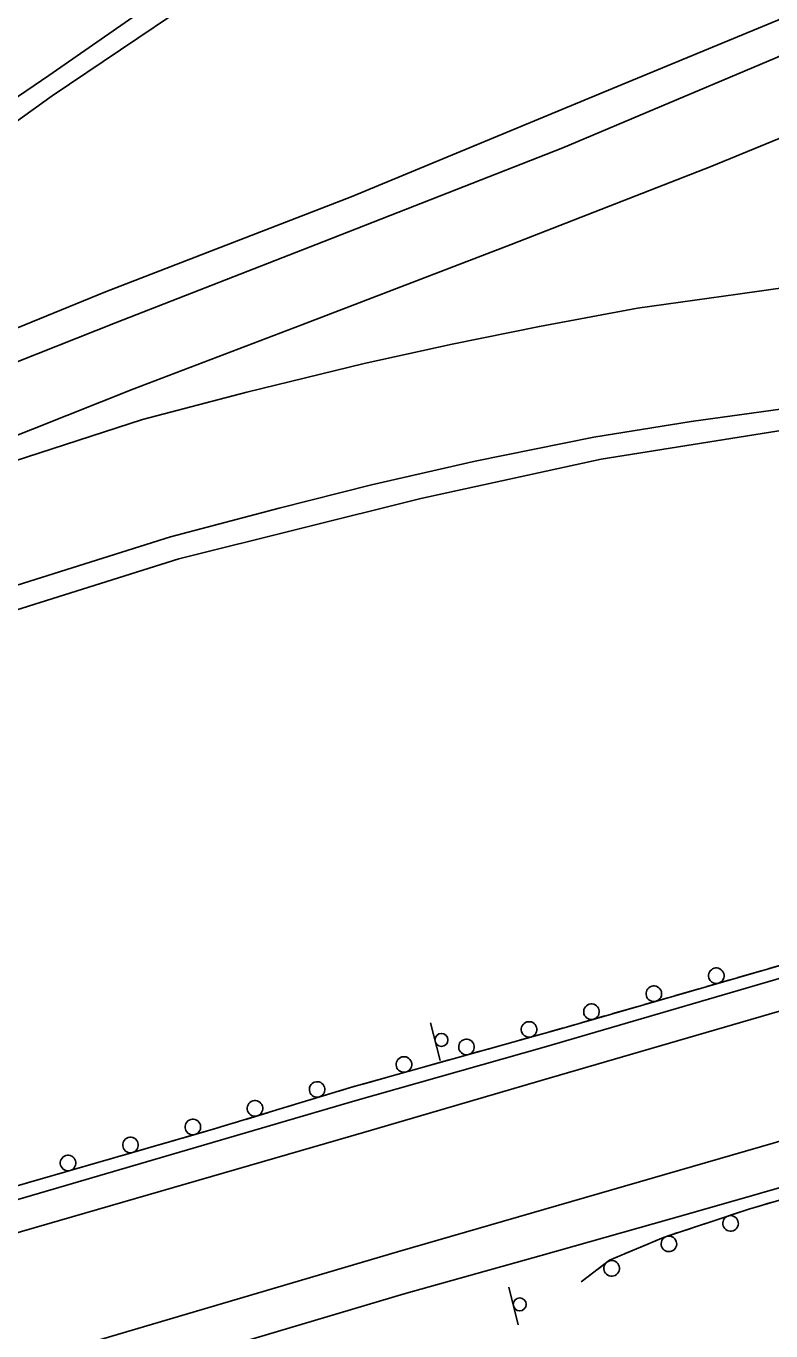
# Model space of a CAD drawing. Extents: x 1722896 to 1754269, y 648279 to 666297.
# Drawn here: x 1752901.2 to 1753044.5, y 653353.8 to 653605.1 of the extents above; entities that cross this region are included whole.
import ezdxf

# ---------------------------------------------------------------- set-up
doc = ezdxf.new("R2010")
doc.units = 0
for name, color, linetype in [('DESIGN - PUBLIC HEARING - Shapes', 7, 'Continuous'), ('DESIGN - SCRATCH - User 1', 7, 'Continuous'), ('SURVEY - CENTERLINE - Preliminary Text', 7, 'Continuous')]:
    doc.layers.add(name, color=color, linetype=linetype)

msp = doc.modelspace()

# ---------------------------------------------------------------- linework, layer by layer
at = {"layer": 'DESIGN - PUBLIC HEARING - Shapes'}
for p, q in [((1752980.88, 653405.9), (1752978.98, 653413.16)), ((1752995.89, 653355.01), (1752994.07, 653362.28))]:
    msp.add_line(p, q, dxfattribs=at)
for centre in [(1752981.11, 653409.86), (1752996.17, 653358.96)]:
    msp.add_circle(centre, 1.25, dxfattribs=at)
at = {"layer": 'DESIGN - SCRATCH - User 1'}
for points in [[(1753231.9, 653480.1), (1753188.85, 653465.85), (1753137.51, 653450.77), (1753098.06, 653438.93), (1753056.47, 653427.14), (1753004.72, 653412.22), (1752963.59, 653400.71)], [(1753008, 653363.31), (1753013.42, 653367.44), (1753023.84, 653371.84), (1753040.26, 653377.3), (1753058.66, 653382.66), (1753085.33, 653390.36), (1753122.39, 653401.08), (1753155.2, 653410.88), (1753215.61, 653429.94), (1753246.06, 653439.62)], [(1753048.62, 653424.88), (1753044.2, 653423.61)], [(1753040.4, 653422.51), (1753038.14, 653421.86)], [(1753042.66, 653423.16), (1753040.4, 653422.51)], [(1753030.65, 653419.7), (1753028.39, 653419.05)], [(1753036.61, 653421.42), (1753032.19, 653420.14)], [(1753024.59, 653417.95), (1753020.18, 653416.68)], [(1753028.39, 653419.05), (1753026.13, 653418.4)], [(1753012.58, 653414.49), (1753008.17, 653413.22)], [(1753016.38, 653415.59), (1753014.12, 653414.94)], [(1753018.64, 653416.24), (1753016.38, 653415.59)], [(1753004.37, 653412.13), (1753002.1, 653411.49)], [(1753006.63, 653412.77), (1753004.72, 653412.22), (1753004.37, 653412.13)], [(1752994.59, 653409.39), (1752992.33, 653408.76)], [(1753000.56, 653411.06), (1752996.14, 653409.82)], [(1752988.53, 653407.69), (1752984.1, 653406.45)], [(1752992.33, 653408.76), (1752990.07, 653408.12)], [(1752976.49, 653404.32), (1752972.06, 653403.08)], [(1752980.29, 653405.39), (1752978.03, 653404.75)], [(1752982.56, 653406.02), (1752980.29, 653405.39)], [(1752968.26, 653402.02), (1752965.99, 653401.38)], [(1752970.52, 653402.65), (1752968.26, 653402.02)], [(1752963.59, 653400.71), (1752937.2, 653392.68), (1752887.42, 653378.32), (1752838.19, 653364.21), (1752784.84, 653349.09), (1752728.83, 653332.92), (1752678.65, 653318.85), (1752624.97, 653303.22), (1752585.5, 653291.96), (1752530.24, 653276.47), (1752485.97, 653263.78), (1752440.82, 653251.54), (1752389.27, 653236.21), (1752344.08, 653223.27), (1752299.72, 653210.53), (1752274.14, 653203.72), (1752262.58, 653201.31), (1752254.32, 653200.31), (1752249.35, 653200.11), (1752246.36, 653200.44)], [(1752959.81, 653399.56), (1752955.41, 653398.22)], [(1752963.59, 653400.71), (1752961.34, 653400.03)], [(1752964.45, 653400.95), (1752963.59, 653400.71)], [(1752951.63, 653397.07), (1752949.38, 653396.38)], [(1752953.88, 653397.75), (1752951.63, 653397.07)], [(1752947.85, 653395.92), (1752943.45, 653394.58)], [(1752935.89, 653392.3), (1752931.47, 653391.02)], [(1752939.67, 653393.43), (1752937.42, 653392.74)], [(1752941.92, 653394.11), (1752939.67, 653393.43)], [(1752927.67, 653389.93), (1752925.41, 653389.28)], [(1752929.93, 653390.58), (1752927.67, 653389.93)], [(1752917.92, 653387.11), (1752915.66, 653386.46)], [(1752923.88, 653388.83), (1752919.46, 653387.56)], [(1752911.86, 653385.37), (1752907.45, 653384.09)], [(1752915.66, 653386.46), (1752913.4, 653385.81)], [(1752903.65, 653383), (1752901.39, 653382.35)], [(1752905.91, 653383.65), (1752903.65, 653383)], [(1753034.11, 653375.26), (1753038.48, 653376.71)], [(1753040, 653377.21), (1753040.26, 653377.3), (1753042.25, 653377.88)], [(1753042.25, 653377.88), (1753044.5, 653378.54)], [(1753030.36, 653374.01), (1753032.59, 653374.75)], [(1753022.3, 653371.19), (1753023.84, 653371.84), (1753026.61, 653372.77)], [(1753028.13, 653373.27), (1753030.36, 653374.01)], [(1753016.49, 653368.74), (1753018.66, 653369.65)], [(1753018.66, 653369.65), (1753020.82, 653370.57)], [(1753011.14, 653365.7), (1753013.42, 653367.44), (1753015.02, 653368.11)], [(1753008, 653363.31), (1753009.87, 653364.73)]]:
    msp.add_lwpolyline(points, dxfattribs=at)
for centre, start, end in [((1753034, 653422.23), 39.3445, 39.3347), ((1753021.99, 653418.76), 39.3445, 39.3347), ((1753009.98, 653415.3), 39.3445, 39.3347), ((1752997.97, 653411.89), 38.8986, 38.8888), ((1752985.93, 653408.52), 38.8986, 38.8888), ((1752973.89, 653405.15), 38.8986, 38.8888), ((1752957.19, 653400.33), 40.1958, 40.1859), ((1752945.23, 653396.69), 40.1958, 40.1859), ((1752933.28, 653393.11), 39.3527, 39.3429), ((1752921.27, 653389.64), 39.3527, 39.3429), ((1752909.26, 653386.18), 39.3527, 39.3429), ((1753036.75, 653374.55), 221.6454, 221.6356), ((1753024.88, 653370.61), 221.6454, 221.6356), ((1753013.86, 653365.89), 240.5714, 240.5616)]:
    msp.add_arc(centre, 1.5, start, end, dxfattribs=at)
at = {"layer": 'SURVEY - CENTERLINE - Preliminary Text'}
for points in [[(1752918.41, 653547.92), (1752958.46, 653563.56), (1753004.48, 653581.64), (1753045.32, 653598.88), (1753079.85, 653614.17), (1753116.9, 653632.45), (1753151.8, 653650.82), (1753183.79, 653669.36), (1753217.1, 653690.62), (1753252.34, 653715.57), (1753287.08, 653743), (1753325.17, 653776.39), (1753355.31, 653805.37), (1753382.08, 653833.88), (1753411.42, 653868.19), (1753437.93, 653903.19), (1753463.52, 653941.2)], [(1752921.9, 653535.19), (1752954.25, 653547.52), (1752994.51, 653562.99), (1753033.16, 653578.12), (1753067.02, 653592), (1753093.25, 653603.56), (1753116.3, 653614.85), (1753143.05, 653628.56), (1753170.06, 653643.46), (1753191.4, 653655.9), (1753214.68, 653670.29), (1753239.15, 653687.02), (1753264.79, 653706.03), (1753293.19, 653728.08), (1753321.22, 653751.99), (1753348.89, 653777.43), (1753377.96, 653807.09), (1753403.08, 653834.81), (1753431.09, 653868.14), (1753449.22, 653891.7), (1753463.63, 653911.61)], [(1752916.49, 653553.91), (1752963.72, 653572.2), (1753014.05, 653593.02), (1753045.82, 653606.21), (1753082.96, 653623.23), (1753116.64, 653639.78), (1753151.88, 653658.58), (1753177.69, 653673.36), (1753201.25, 653687.87), (1753228.53, 653706.2), (1753253.45, 653724.63), (1753278.42, 653744.14), (1753305.48, 653767.16), (1753329.68, 653789.75), (1753363.83, 653823.41), (1753378.83, 653840.01), (1753397.22, 653861.21)], [(1752905.56, 653595.56), (1752937.04, 653617.49)], [(1752906.22, 653591.6), (1752932.52, 653609.33)], [(1752905.56, 653595.56), (1752869.28, 653570.87), (1752825.78, 653544.92), (1752787.12, 653523.34), (1752752.62, 653505.3), (1752700.45, 653480.39), (1752644.61, 653454.9), (1752600.01, 653435.44), (1752532.1, 653407.08), (1752479.5, 653384.91), (1752459.02, 653376.42), (1752461.44, 653370.6), (1752524.33, 653394.3), (1752574.55, 653414.09), (1752633.02, 653436.6), (1752697.08, 653461.31), (1752765.65, 653487.96), (1752827.76, 653511.98), (1752918.41, 653547.92)], [(1752906.22, 653591.6), (1752882.16, 653574.38), (1752829.41, 653542.57), (1752814.61, 653533.77), (1752769, 653508.61), (1752755.67, 653502.41), (1752761.31, 653492.99), (1752816.51, 653514.03), (1752861.39, 653531.4), (1752916.49, 653553.91)], [(1752923.58, 653529.3), (1752943.66, 653534.57), (1752966.27, 653540.12), (1752983.2, 653543.81), (1752999.96, 653547.23), (1753018.84, 653550.73), (1753038.13, 653553.43), (1753058.58, 653556.33), (1753084.6, 653558.89), (1753109.12, 653560.47), (1753136.37, 653561.05), (1753167.23, 653560.41), (1753196.53, 653558.81), (1753223.76, 653556.47), (1753248.8, 653552.94), (1753276.78, 653548.52), (1753304.49, 653542.73), (1753334.88, 653535.35), (1753357.56, 653528.7)], [(1752928.94, 653506.75), (1752949.87, 653512.23), (1752967.67, 653516.77), (1752987.63, 653521.3), (1753010.46, 653525.9), (1753029.14, 653528.96), (1753054.25, 653532.39), (1753078.71, 653535.15), (1753102.5, 653536.94), (1753130.8, 653537.66), (1753153.76, 653538.18), (1753176.59, 653536.93), (1753206.34, 653534.72), (1753237.65, 653531.4), (1753262.53, 653527.67), (1753289.51, 653522.38), (1753312.41, 653517.33), (1753324.24, 653513.98)], [(1752921.9, 653535.19), (1752876.54, 653517.2), (1752795.61, 653487.21), (1752856.55, 653507.56), (1752923.58, 653529.3)], [(1753316.25, 653510.75), (1753290.12, 653517.48), (1753261.97, 653523.15), (1753215.95, 653529.5), (1753173.87, 653532.83), (1753132.54, 653533.5), (1753092.36, 653531.52), (1753051.67, 653528.01), (1753011.86, 653521.7), (1752977.17, 653514.13), (1752930.6, 653502.46)], [(1752928.94, 653506.75), (1752872.15, 653488.85), (1752834.44, 653475.61), (1752788.93, 653458.52), (1752732.37, 653437.22), (1752682.69, 653417.98), (1752624.43, 653395.56), (1752556.94, 653369.85), (1752501.53, 653348.08), (1752435.37, 653322.93), (1752366.2, 653296.61), (1752304.41, 653273.37), (1752174.98, 653223.86), (1752118.01, 653202.71), (1752063.78, 653183.09), (1751990.43, 653156.82), (1751906.71, 653128.02)], [(1752930.6, 653502.46), (1752896.98, 653491.91), (1752836.3, 653471.58), (1752778.8, 653450.12), (1752728.95, 653430.95), (1752673.5, 653409.62), (1752624.99, 653391), (1752578.51, 653373.33), (1752530.43, 653354.47), (1752482.55, 653336.42), (1752435.63, 653317.31), (1752396.85, 653301.77), (1752341.76, 653280.2), (1752297.03, 653261.93), (1752228.65, 653234.65), (1752153.32, 653205.63), (1752113.91, 653189.96), (1752062.82, 653171.67), (1752001.96, 653149.69), (1751943.75, 653129.98), (1751908.86, 653118.33)], [(1752964.46, 653398.17), (1753000.85, 653408.45), (1753055.36, 653424.42), (1753105.63, 653438.8), (1753146.85, 653451.26), (1753195.99, 653466.68), (1753232.15, 653478.81)], [(1752966.08, 653392.03), (1753001.86, 653402.5), (1753046.18, 653415.39), (1753085.87, 653426.99), (1753126.92, 653439.32), (1753174.31, 653453.78), (1753215.27, 653466.64), (1753249.89, 653478.43)], [(1752972.64, 653369.09), (1753006.14, 653378.75), (1753044.94, 653390), (1753085.18, 653402.02), (1753125.34, 653413.78), (1753163.05, 653425.25), (1753207.26, 653438.92), (1753257.53, 653455.64)], [(1752973.96, 653360.98), (1753000.27, 653368.35), (1753028.18, 653376.27), (1753085.13, 653392.55), (1753151.84, 653412.24), (1753208.86, 653429.45), (1753245.75, 653440.68)], [(1752086.87, 653148.26), (1752134.62, 653162.15), (1752189.43, 653177.2), (1752239.44, 653191.26), (1752301.45, 653208.73), (1752374, 653229.48), (1752433.18, 653245.93), (1752517.45, 653269.61), (1752604.56, 653294.72), (1752686.43, 653318.08), (1752764.25, 653340.4), (1752836.74, 653361.21), (1752895.82, 653378.06), (1752964.46, 653398.17)], [(1751916.44, 653087.78), (1751974.3, 653105.08), (1752056.7, 653129.61), (1752117.58, 653147.05), (1752290.84, 653197.46), (1752413.18, 653232.76), (1752495.06, 653256.52), (1752578.83, 653280.9), (1752712.05, 653318.66), (1752812.51, 653347.58), (1752966.08, 653392.03)], [(1752972.64, 653369.09), (1752898.59, 653347.21)], [(1752973.96, 653360.98), (1752910.3, 653342.07), (1752861.48, 653328.16), (1752798.98, 653310.4), (1752746.57, 653295.41), (1752681.37, 653276.65), (1752620.17, 653259.2), (1752572.35, 653245.37), (1752506.43, 653226.84), (1752404.68, 653196.42), (1752406.79, 653190.15), (1752421.13, 653193.46), (1752471.12, 653205.44), (1752535.32, 653220.8), (1752593.22, 653233.97), (1752633.14, 653241.79), (1752673.61, 653249.22), (1752716.19, 653254.89), (1752758.44, 653258.95), (1752799.61, 653260.45), (1752833.29, 653259.87), (1752873.52, 653257.59), (1752912.54, 653252.81), (1752964.34, 653244.14)]]:
    msp.add_lwpolyline(points, dxfattribs=at)

doc.saveas('drawing.dxf')
